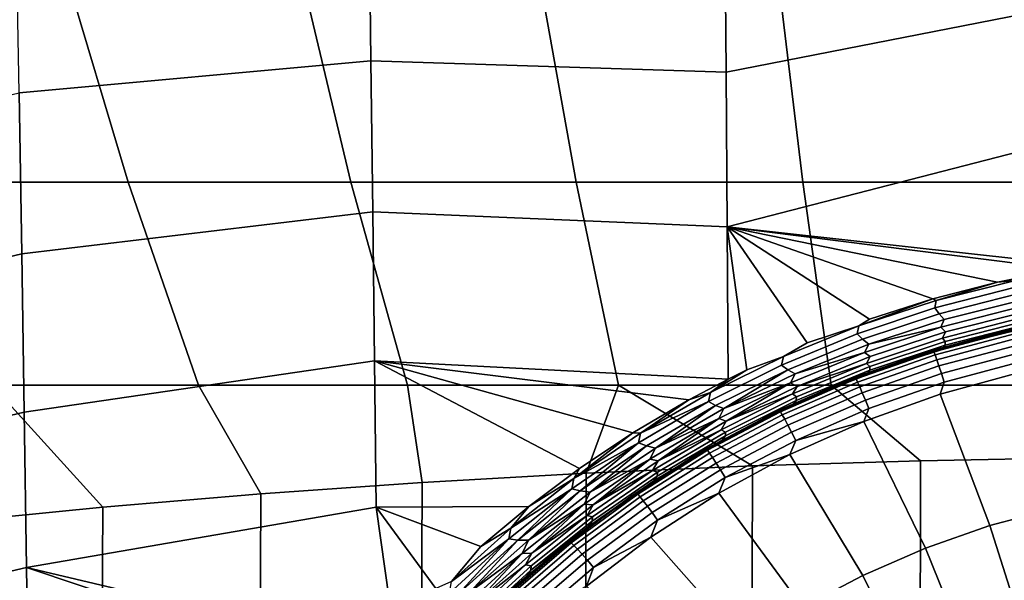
# Model space of a CAD drawing. Header units: metres. Extents: x -109 to 109, y -100 to 58.
# Tile 211 of 642: x -4.59 to -0.94, y -86.24 to -84.17. Entities that reach past the tile are written whole.
import ezdxf

# ---------------------------------------------------------------- set-up
doc = ezdxf.new("R2010")
doc.units = ezdxf.units.M
doc.layers.add('solid_21_062_100_XXX', color=7, linetype='CONTINUOUS')

msp = doc.modelspace()

# ---------------------------------------------------------------- linework, layer by layer
at = {"layer": 'solid_21_062_100_XXX'}
for points in [[(-1.974882, -84.361374, -20.568651), (-1.979138, -83.782051, -20.482534), (-0.655158, -83.608963, -20.532084), (-0.65396, -84.103844, -20.59395)], [(-4.594906, -84.437965, -20.24519), (-4.6054, -83.834175, -20.147097), (-3.297933, -83.753914, -20.342186), (-3.290915, -84.319221, -20.425865)], [(-3.297933, -83.753914, -20.342186), (-1.979138, -83.782051, -20.482534), (-1.974882, -84.361374, -20.568651), (-3.290915, -84.319221, -20.425865)], [(-5.007812, -84.768936, 21.236891), (-4.19126, -84.768936, 21.459772), (-4.429405, -83.969498, 22.470533), (-5.292468, -83.969498, 22.235577)], [(-4.19126, -84.768936, 21.459772), (-3.364872, -84.768936, 21.642849), (-3.555999, -83.969498, 22.663523), (-4.429405, -83.969498, 22.470533)], [(-3.364872, -84.768936, 21.642849), (-2.530588, -84.768936, 21.785688), (-2.67429, -83.969498, 22.814096), (-3.555999, -83.969498, 22.663523)], [(-2.530588, -84.768936, 21.785688), (-1.690365, -84.768936, 21.887957), (-1.786337, -83.969498, 22.9219), (-2.67429, -83.969498, 22.814096)], [(-1.690365, -84.768936, 21.887957), (-0.846175, -84.768936, 21.949413), (-0.894212, -83.969498, 22.986683), (-1.786337, -83.969498, 22.9219)], [(-1.970765, -84.934601, -20.688328), (-1.974882, -84.361374, -20.568651), (-0.65396, -84.103844, -20.59395), (-0.652789, -84.595016, -20.680397)], [(-4.585, -85.034309, -20.378773), (-4.594906, -84.437965, -20.24519), (-3.290915, -84.319221, -20.425865), (-3.284184, -84.878662, -20.541149)], [(-3.290915, -84.319221, -20.425865), (-1.974882, -84.361374, -20.568651), (-1.970765, -84.934601, -20.688328), (-3.284184, -84.878662, -20.541149)], [(-5.868471, -85.340858, -20.196621), (-5.88061, -84.746056, -20.04175), (-4.594906, -84.437965, -20.24519), (-4.585, -85.034309, -20.378773)], [(-1.970765, -84.934601, -20.688328), (-0.652789, -84.595016, -20.680397), (-0.651642, -85.079834, -20.790846)], [(-5.007812, -84.768936, 21.236891), (-4.696131, -85.521469, 20.210295), (-3.930369, -85.521469, 20.419111), (-4.19126, -84.768936, 21.459772)], [(-4.19126, -84.768936, 21.459772), (-3.930369, -85.521469, 20.419111), (-3.155401, -85.521469, 20.590633), (-3.364872, -84.768936, 21.642849)], [(-3.364872, -84.768936, 21.642849), (-3.155401, -85.521469, 20.590633), (-2.373041, -85.521469, 20.724459), (-2.530588, -84.768936, 21.785688)], [(-2.530588, -84.768936, 21.785688), (-2.373041, -85.521469, 20.724459), (-1.585122, -85.521469, 20.820271), (-1.690365, -84.768936, 21.887957)], [(-1.690365, -84.768936, 21.887957), (-1.585122, -85.521469, 20.820271), (-0.79349, -85.521469, 20.87785), (-0.846175, -84.768936, 21.949413)], [(-4.575666, -85.62114, -20.547245), (-4.585, -85.034309, -20.378773), (-3.284184, -84.878662, -20.541149), (-3.277738, -85.430481, -20.687616)], [(-3.284184, -84.878662, -20.541149), (-1.970765, -84.934601, -20.688328), (-1.967607, -85.498611, -20.840717), (-3.277738, -85.430481, -20.687616)], [(-1.970765, -84.934601, -20.688328), (-0.651642, -85.079834, -20.790846), (-0.727132, -85.091858, -20.791908)], [(-0.969061, -85.139656, -20.796349), (-1.970765, -84.934601, -20.688328), (-0.727132, -85.091858, -20.791908)], [(-1.89741, -85.463997, -20.835587), (-1.967607, -85.498611, -20.840717), (-1.970765, -84.934601, -20.688328)], [(-1.762148, -85.415184, -20.83017), (-1.89741, -85.463997, -20.835587), (-1.970765, -84.934601, -20.688328), (-1.673877, -85.363892, -20.82177)], [(-1.482938, -85.30117, -20.815212), (-1.673877, -85.363892, -20.82177), (-1.970765, -84.934601, -20.688328), (-1.443783, -85.276077, -20.810909)], [(-1.208401, -85.201172, -20.802568), (-1.443783, -85.276077, -20.810909), (-1.970765, -84.934601, -20.688328)], [(-0.969061, -85.139656, -20.796349), (-1.208401, -85.201172, -20.802568), (-1.970765, -84.934601, -20.688328)], [(-5.857217, -85.924721, -20.385584), (-5.868471, -85.340858, -20.196621), (-4.585, -85.034309, -20.378773), (-4.575666, -85.62114, -20.547245)], [(-0.902597, -85.132759, -20.796717), (-0.969061, -85.139656, -20.796349), (-0.727132, -85.091858, -20.791908)], [(-1.195935, -85.206833, -20.8043), (-1.208401, -85.201172, -20.802568), (-0.969061, -85.139656, -20.796349)], [(-1.201296, -85.234894, -20.807688), (-1.195935, -85.206833, -20.8043), (-0.902597, -85.132759, -20.796717), (-0.906772, -85.159683, -20.799936)], [(-0.894486, -85.183189, -20.798441), (-1.185143, -85.256813, -20.806019), (-1.201296, -85.234894, -20.807688), (-0.906772, -85.159683, -20.799936)], [(-0.902597, -85.132759, -20.796717), (-1.195935, -85.206833, -20.8043), (-0.969061, -85.139656, -20.796349)], [(-1.482938, -85.30117, -20.815212), (-1.443783, -85.276077, -20.810909), (-1.208401, -85.201172, -20.802568)], [(-1.195935, -85.206833, -20.8043), (-1.482938, -85.30117, -20.815212), (-1.208401, -85.201172, -20.802568)], [(-0.880132, -85.20565, -20.792568), (-1.166296, -85.277344, -20.799931), (-1.185143, -85.256813, -20.806019), (-0.894486, -85.183189, -20.798441)], [(-1.489316, -85.330658, -20.818861), (-1.482938, -85.30117, -20.815212), (-1.195935, -85.206833, -20.8043), (-1.201296, -85.234894, -20.807688)], [(-1.185143, -85.256813, -20.806019), (-1.469485, -85.350571, -20.816936), (-1.489316, -85.330658, -20.818861), (-1.201296, -85.234894, -20.807688)], [(-1.178625, -85.305534, -20.790651), (-1.166296, -85.277344, -20.799931), (-0.880132, -85.20565, -20.792568), (-0.889595, -85.231873, -20.783022)], [(-0.876533, -85.251167, -20.769115), (-1.161505, -85.323051, -20.776541), (-1.178625, -85.305534, -20.790651), (-0.889595, -85.231873, -20.783022)], [(-1.166296, -85.277344, -20.799931), (-1.446386, -85.368675, -20.810526), (-1.469485, -85.350571, -20.816936), (-1.185143, -85.256813, -20.806019)], [(-1.173315, -85.346245, -20.759855), (-1.161505, -85.323051, -20.776541), (-0.876533, -85.251167, -20.769115), (-0.885568, -85.272537, -20.752186)], [(-0.87765, -85.286949, -20.731905), (-1.162967, -85.359612, -20.739456), (-1.173315, -85.346245, -20.759855), (-0.885568, -85.272537, -20.752186)], [(-1.769336, -85.446373, -20.8342), (-1.762148, -85.415184, -20.83017), (-1.482938, -85.30117, -20.815212), (-1.489316, -85.330658, -20.818861)], [(-1.482938, -85.30117, -20.815212), (-1.762148, -85.415184, -20.83017), (-1.673877, -85.363892, -20.82177)], [(-1.178625, -85.305534, -20.790651), (-1.461339, -85.399353, -20.801662), (-1.446386, -85.368675, -20.810526)], [(-1.161505, -85.323051, -20.776541), (-1.440406, -85.414627, -20.787247), (-1.461339, -85.399353, -20.801662), (-1.178625, -85.305534, -20.790651)], [(-1.178625, -85.305534, -20.790651), (-1.446386, -85.368675, -20.810526), (-1.166296, -85.277344, -20.799931)], [(-0.911625, -85.311691, -20.814907), (-1.207555, -85.390793, -20.820396), (-1.216372, -85.393204, -20.776806), (-0.918363, -85.312988, -20.771238)], [(-0.909506, -85.317993, -20.858215), (-1.204748, -85.396912, -20.863691), (-1.207555, -85.390793, -20.820396), (-0.911625, -85.311691, -20.814907)], [(-0.877916, -85.2994, -20.709393), (-0.883182, -85.30883, -20.685238), (-1.170285, -85.382759, -20.692965), (-1.163345, -85.372314, -20.716984)], [(-1.170285, -85.382759, -20.692965), (-0.883182, -85.30883, -20.685238), (-1.127492, -85.374199, -20.667715)], [(-1.163345, -85.372314, -20.716984), (-1.162967, -85.359612, -20.739456), (-0.87765, -85.286949, -20.731905), (-0.877916, -85.2994, -20.709393)], [(-0.883182, -85.30883, -20.685238), (-0.857458, -85.307175, -20.659834), (-1.127492, -85.374199, -20.667715)], [(-0.918363, -85.312988, -20.771238), (-1.127492, -85.374199, -20.667715), (-0.857458, -85.307175, -20.659834)], [(-1.469485, -85.350571, -20.816936), (-1.746059, -85.46389, -20.831917), (-1.769336, -85.446373, -20.8342), (-1.489316, -85.330658, -20.818861)], [(-1.454787, -85.44014, -20.770947), (-1.440406, -85.414627, -20.787247), (-1.161505, -85.323051, -20.776541), (-1.173315, -85.346245, -20.759855)], [(-1.162967, -85.359612, -20.739456), (-1.442179, -85.452209, -20.75037), (-1.454787, -85.44014, -20.770947), (-1.173315, -85.346245, -20.759855)], [(-0.918363, -85.312988, -20.771238), (-1.216372, -85.393204, -20.776806), (-1.127492, -85.374199, -20.667715)], [(-1.204748, -85.396912, -20.863691), (-0.909506, -85.317993, -20.858215), (-0.906023, -85.330383, -20.900097), (-1.200134, -85.409004, -20.905552)], [(-1.200134, -85.409004, -20.905552), (-0.906023, -85.330383, -20.900097), (-0.901251, -85.348595, -20.939659), (-1.193813, -85.426804, -20.945087)], [(-1.193813, -85.426804, -20.945087), (-0.901251, -85.348595, -20.939659), (-0.895291, -85.372246, -20.976061), (-1.185919, -85.449928, -20.981451)], [(-1.446386, -85.368675, -20.810526), (-1.719002, -85.479088, -20.825056), (-1.746059, -85.46389, -20.831917), (-1.469485, -85.350571, -20.816936)], [(-1.461339, -85.399353, -20.801662), (-1.719002, -85.479088, -20.825056), (-1.446386, -85.368675, -20.810526)], [(-1.163345, -85.372314, -20.716984), (-1.170285, -85.382759, -20.692965), (-1.451225, -85.477013, -20.704159), (-1.442684, -85.465248, -20.727968)], [(-1.451225, -85.477013, -20.704159), (-1.170285, -85.382759, -20.692965), (-1.386806, -85.457352, -20.676849)], [(-1.442684, -85.465248, -20.727968), (-1.442179, -85.452209, -20.75037), (-1.162967, -85.359612, -20.739456), (-1.163345, -85.372314, -20.716984)], [(-1.170285, -85.382759, -20.692965), (-1.127492, -85.374199, -20.667715), (-1.386806, -85.457352, -20.676849)], [(-1.216372, -85.393204, -20.776806), (-1.386806, -85.457352, -20.676849), (-1.127492, -85.374199, -20.667715)], [(-1.185919, -85.449928, -20.981451), (-0.895291, -85.372246, -20.976061), (-0.888271, -85.400818, -21.008522), (-1.17662, -85.477898, -21.01387)], [(-2.039886, -85.581276, -20.854572), (-2.032133, -85.548164, -20.849998), (-1.762148, -85.415184, -20.83017), (-1.769336, -85.446373, -20.8342)], [(-1.762148, -85.415184, -20.83017), (-2.032133, -85.548164, -20.849998), (-1.89741, -85.463997, -20.835587)], [(-1.461339, -85.399353, -20.801662), (-1.736279, -85.512749, -20.816797), (-1.719002, -85.479088, -20.825056)], [(-1.440406, -85.414627, -20.787247), (-1.71183, -85.525352, -20.801954), (-1.736279, -85.512749, -20.816797), (-1.461339, -85.399353, -20.801662)], [(-1.454787, -85.44014, -20.770947), (-1.71183, -85.525352, -20.801954), (-1.440406, -85.414627, -20.787247)], [(-1.207555, -85.390793, -20.820396), (-1.496732, -85.491737, -20.827404), (-1.507487, -85.495567, -20.783909), (-1.216372, -85.393204, -20.776806)], [(-1.216372, -85.393204, -20.776806), (-1.507487, -85.495567, -20.783909), (-1.386806, -85.457352, -20.676849)], [(-1.204748, -85.396912, -20.863691), (-1.493252, -85.497627, -20.870682), (-1.496732, -85.491737, -20.827404), (-1.207555, -85.390793, -20.820396)], [(-1.493252, -85.497627, -20.870682), (-1.204748, -85.396912, -20.863691), (-1.200134, -85.409004, -20.905552), (-1.487534, -85.509323, -20.912516)], [(-1.487534, -85.509323, -20.912516), (-1.200134, -85.409004, -20.905552), (-1.193813, -85.426804, -20.945087), (-1.479699, -85.526596, -20.952013)], [(-1.17662, -85.477898, -21.01387), (-0.888271, -85.400818, -21.008522), (-0.880341, -85.433716, -21.036352), (-1.166115, -85.510109, -21.041653)], [(-4.56689, -86.196419, -20.749891), (-4.575666, -85.62114, -20.547245), (-3.277738, -85.430481, -20.687616), (-3.271576, -85.972939, -20.864744)], [(-3.277738, -85.430481, -20.687616), (-1.967607, -85.498611, -20.840717), (-2.113179, -85.575523, -20.852779)], [(-2.320334, -85.697601, -20.873787), (-3.277738, -85.430481, -20.687616), (-2.113179, -85.575523, -20.852779)], [(-2.706113, -85.9701, -20.929049), (-3.271576, -85.972939, -20.864744), (-3.277738, -85.430481, -20.687616), (-2.518184, -85.829414, -20.899065)], [(-2.320334, -85.697601, -20.873787), (-2.518184, -85.829414, -20.899065), (-3.277738, -85.430481, -20.687616)], [(-1.746059, -85.46389, -20.831917), (-2.013435, -85.596031, -20.851803), (-2.039886, -85.581276, -20.854572), (-1.769336, -85.446373, -20.8342)], [(-1.454787, -85.44014, -20.770947), (-1.72853, -85.553665, -20.786213), (-1.71183, -85.525352, -20.801954)], [(-1.442179, -85.452209, -20.75037), (-1.713864, -85.564209, -20.765394), (-1.72853, -85.553665, -20.786213), (-1.454787, -85.44014, -20.770947)], [(-1.714508, -85.57769, -20.743097), (-1.713864, -85.564209, -20.765394), (-1.442179, -85.452209, -20.75037), (-1.442684, -85.465248, -20.727968)], [(-1.451225, -85.477013, -20.704159), (-1.386806, -85.457352, -20.676849), (-1.619006, -85.548264, -20.688961)], [(-1.507487, -85.495567, -20.783909), (-1.619006, -85.548264, -20.688961), (-1.386806, -85.457352, -20.676849)], [(-1.479699, -85.526596, -20.952013), (-1.193813, -85.426804, -20.945087), (-1.185919, -85.449928, -20.981451), (-1.469914, -85.549065, -20.988333)], [(-1.469914, -85.549065, -20.988333), (-1.185919, -85.449928, -20.981451), (-1.17662, -85.477898, -21.01387), (-1.458388, -85.576256, -21.020697)], [(-0.880341, -85.433716, -21.036352), (-0.892608, -85.474785, -21.059153), (-1.181987, -85.554115, -21.064659), (-1.166115, -85.510109, -21.041653)], [(-2.032133, -85.548164, -20.849998), (-1.967607, -85.498611, -20.840717), (-1.89741, -85.463997, -20.835587)], [(-1.982766, -85.607903, -20.844322), (-2.013435, -85.596031, -20.851803), (-1.746059, -85.46389, -20.831917)], [(-1.719002, -85.479088, -20.825056), (-1.982766, -85.607903, -20.844322), (-1.746059, -85.46389, -20.831917)], [(-1.736279, -85.512749, -20.816797), (-1.982766, -85.607903, -20.844322), (-1.719002, -85.479088, -20.825056)], [(-1.496732, -85.491737, -20.827404), (-1.777538, -85.61396, -20.835886), (-1.507487, -85.495567, -20.783909)], [(-1.493252, -85.497627, -20.870682), (-1.773406, -85.61956, -20.879145), (-1.777538, -85.61396, -20.835886), (-1.496732, -85.491737, -20.827404)], [(-1.442684, -85.465248, -20.727968), (-1.451225, -85.477013, -20.704159), (-1.724553, -85.591064, -20.719597), (-1.714508, -85.57769, -20.743097)], [(-1.724553, -85.591064, -20.719597), (-1.451225, -85.477013, -20.704159), (-1.619006, -85.548264, -20.688961)], [(-1.458388, -85.576256, -21.020697), (-1.17662, -85.477898, -21.01387), (-1.166115, -85.510109, -21.041653), (-1.445368, -85.60759, -21.04842)], [(-1.181987, -85.554115, -21.064659), (-0.892608, -85.474785, -21.059153), (-0.752622, -85.976036, -21.304392), (-0.996937, -86.041344, -21.308924)], [(-5.450892, -85.521469, 19.96467), (-4.857613, -86.029663, 19.335533), (-4.28472, -85.97319, 19.604744), (-4.696131, -85.521469, 20.210295)], [(-4.696131, -85.521469, 20.210295), (-4.28472, -85.97319, 19.604744), (-3.698817, -85.923927, 19.839102), (-3.930369, -85.521469, 20.419111)], [(-3.155401, -85.521469, 20.590633), (-3.930369, -85.521469, 20.419111), (-3.698817, -85.923927, 19.839102), (-3.101145, -85.88195, 20.038395)], [(-2.373041, -85.521469, 20.724459), (-3.155401, -85.521469, 20.590633), (-3.101145, -85.88195, 20.038395), (-2.493066, -85.847382, 20.202284)], [(-2.373041, -85.521469, 20.724459), (-2.493066, -85.847382, 20.202284), (-1.876362, -85.820343, 20.330307)], [(-2.373041, -85.521469, 20.724459), (-1.876362, -85.820343, 20.330307), (-1.254168, -85.80098, 20.421892), (-1.585122, -85.521469, 20.820271)], [(-2.032133, -85.548164, -20.849998), (-2.113179, -85.575523, -20.852779), (-1.967607, -85.498611, -20.840717)], [(-1.736279, -85.512749, -20.816797), (-2.00201, -85.644997, -20.83692), (-1.982766, -85.607903, -20.844322)], [(-1.97439, -85.654564, -20.821491), (-2.00201, -85.644997, -20.83692), (-1.736279, -85.512749, -20.816797)], [(-1.71183, -85.525352, -20.801954), (-1.97439, -85.654564, -20.821491), (-1.736279, -85.512749, -20.816797)], [(-1.72853, -85.553665, -20.786213), (-1.97439, -85.654564, -20.821491), (-1.71183, -85.525352, -20.801954)], [(-1.777538, -85.61396, -20.835886), (-1.790058, -85.619484, -20.792509), (-1.619006, -85.548264, -20.688961), (-1.507487, -85.495567, -20.783909)], [(-1.773406, -85.61956, -20.879145), (-1.493252, -85.497627, -20.870682), (-1.487534, -85.509323, -20.912516), (-1.766614, -85.630798, -20.920946)], [(-1.766614, -85.630798, -20.920946), (-1.487534, -85.509323, -20.912516), (-1.479699, -85.526596, -20.952013), (-1.757309, -85.647423, -20.9604)], [(-1.757309, -85.647423, -20.9604), (-1.479699, -85.526596, -20.952013), (-1.469914, -85.549065, -20.988333), (-1.745689, -85.669098, -20.996662)], [(-1.585122, -85.521469, 20.820271), (-1.254168, -85.80098, 20.421892), (-0.627986, -85.789337, 20.476929), (-0.79349, -85.521469, 20.87785)], [(-1.166115, -85.510109, -21.041653), (-1.181987, -85.554115, -21.064659), (-1.464429, -85.655312, -21.071682), (-1.445368, -85.60759, -21.04842)], [(-2.032133, -85.548164, -20.849998), (-2.291487, -85.699097, -20.875763), (-2.113179, -85.575523, -20.852779)], [(-2.039886, -85.581276, -20.854572), (-2.291487, -85.699097, -20.875763), (-2.032133, -85.548164, -20.849998)], [(-1.72853, -85.553665, -20.786213), (-1.9931, -85.686119, -20.806547), (-1.97439, -85.654564, -20.821491)], [(-1.713864, -85.564209, -20.765394), (-1.97661, -85.694946, -20.785397), (-1.9931, -85.686119, -20.806547), (-1.72853, -85.553665, -20.786213)], [(-1.977397, -85.708977, -20.763256), (-1.97661, -85.694946, -20.785397), (-1.713864, -85.564209, -20.765394), (-1.714508, -85.57769, -20.743097)], [(-1.724553, -85.591064, -20.719597), (-1.619006, -85.548264, -20.688961), (-1.832402, -85.646477, -20.704792)], [(-1.790058, -85.619484, -20.792509), (-1.832402, -85.646477, -20.704792), (-1.619006, -85.548264, -20.688961)], [(-1.745689, -85.669098, -20.996662), (-1.469914, -85.549065, -20.988333), (-1.458388, -85.576256, -21.020697), (-1.732001, -85.695343, -21.028963)], [(-1.464429, -85.655312, -21.071682), (-1.181987, -85.554115, -21.064659), (-0.996937, -86.041344, -21.308924), (-1.235676, -86.12468, -21.314707)], [(-2.291487, -85.699097, -20.875763), (-2.320334, -85.697601, -20.873787), (-2.113179, -85.575523, -20.852779)], [(-2.039886, -85.581276, -20.854572), (-2.299527, -85.734329, -20.88109), (-2.291487, -85.699097, -20.875763)], [(-2.013435, -85.596031, -20.851803), (-2.270215, -85.745995, -20.87767), (-2.299527, -85.734329, -20.88109), (-2.039886, -85.581276, -20.854572)], [(-2.236329, -85.75415, -20.869364), (-2.270215, -85.745995, -20.87767), (-2.013435, -85.596031, -20.851803)], [(-1.982766, -85.607903, -20.844322), (-2.236329, -85.75415, -20.869364), (-2.013435, -85.596031, -20.851803)], [(-1.714508, -85.57769, -20.743097), (-1.724553, -85.591064, -20.719597), (-1.988817, -85.724251, -20.7402), (-1.977397, -85.708977, -20.763256)], [(-1.988817, -85.724251, -20.7402), (-1.724553, -85.591064, -20.719597), (-1.832402, -85.646477, -20.704792)], [(-1.732001, -85.695343, -21.028963), (-1.458388, -85.576256, -21.020697), (-1.445368, -85.60759, -21.04842), (-1.716538, -85.725616, -21.05661)], [(-5.846814, -86.495728, -20.607803), (-5.857217, -85.924721, -20.385584), (-4.575666, -85.62114, -20.547245), (-4.56689, -86.196419, -20.749891)], [(-2.00201, -85.644997, -20.83692), (-2.236329, -85.75415, -20.869364), (-1.982766, -85.607903, -20.844322)], [(-2.048404, -85.756775, -20.845798), (-2.062484, -85.764259, -20.802557), (-1.832402, -85.646477, -20.704792), (-1.790058, -85.619484, -20.792509)], [(-1.777538, -85.61396, -20.835886), (-2.048404, -85.756775, -20.845798), (-1.790058, -85.619484, -20.792509)], [(-1.773406, -85.61956, -20.879145), (-2.043641, -85.762039, -20.889032), (-2.048404, -85.756775, -20.845798), (-1.777538, -85.61396, -20.835886)], [(-2.043641, -85.762039, -20.889032), (-1.773406, -85.61956, -20.879145), (-1.766614, -85.630798, -20.920946), (-2.035815, -85.772728, -20.930798)], [(-2.035815, -85.772728, -20.930798), (-1.766614, -85.630798, -20.920946), (-1.757309, -85.647423, -20.9604), (-2.025093, -85.788612, -20.970198)], [(-1.716538, -85.725616, -21.05661), (-1.445368, -85.60759, -21.04842), (-1.464429, -85.655312, -21.071682)], [(-2.00201, -85.644997, -20.83692), (-2.257119, -85.79509, -20.86314), (-2.236329, -85.75415, -20.869364)], [(-2.226717, -85.801292, -20.84693), (-2.257119, -85.79509, -20.86314), (-2.00201, -85.644997, -20.83692)], [(-1.97439, -85.654564, -20.821491), (-2.226717, -85.801292, -20.84693), (-2.00201, -85.644997, -20.83692)], [(-1.9931, -85.686119, -20.806547), (-2.226717, -85.801292, -20.84693), (-1.97439, -85.654564, -20.821491)], [(-2.062484, -85.764259, -20.802557), (-2.039962, -85.756897, -20.720634), (-1.832402, -85.646477, -20.704792)], [(-1.988817, -85.724251, -20.7402), (-1.832402, -85.646477, -20.704792), (-2.039962, -85.756897, -20.720634)], [(-2.025093, -85.788612, -20.970198), (-1.757309, -85.647423, -20.9604), (-1.745689, -85.669098, -20.996662), (-2.011701, -85.809349, -21.006397)], [(-2.011701, -85.809349, -21.006397), (-1.745689, -85.669098, -20.996662), (-1.732001, -85.695343, -21.028963), (-1.995928, -85.834503, -21.03862)], [(-1.738275, -85.777779, -21.080181), (-1.464429, -85.655312, -21.071682), (-1.235676, -86.12468, -21.314707), (-1.467505, -86.225578, -21.321711)], [(-1.716538, -85.725616, -21.05661), (-1.464429, -85.655312, -21.071682), (-1.738275, -85.777779, -21.080181)], [(-2.538828, -85.866951, -20.908556), (-2.518184, -85.829414, -20.899065), (-2.320334, -85.697601, -20.873787)], [(-2.291487, -85.699097, -20.875763), (-2.538828, -85.866951, -20.908556), (-2.320334, -85.697601, -20.873787)], [(-2.299527, -85.734329, -20.88109), (-2.538828, -85.866951, -20.908556), (-2.291487, -85.699097, -20.875763)], [(-1.9931, -85.686119, -20.806547), (-2.24707, -85.836494, -20.833082), (-2.226717, -85.801292, -20.84693)], [(-1.97661, -85.694946, -20.785397), (-2.22901, -85.843452, -20.811491), (-2.24707, -85.836494, -20.833082), (-1.9931, -85.686119, -20.806547)], [(-1.977397, -85.708977, -20.763256), (-1.988817, -85.724251, -20.7402), (-2.242558, -85.875618, -20.767134), (-2.229928, -85.858154, -20.789577)], [(-2.229928, -85.858154, -20.789577), (-2.22901, -85.843452, -20.811491), (-1.97661, -85.694946, -20.785397), (-1.977397, -85.708977, -20.763256)], [(-1.995928, -85.834503, -21.03862), (-1.732001, -85.695343, -21.028963), (-1.716538, -85.725616, -21.05661), (-1.978108, -85.863525, -21.066181)], [(-2.299527, -85.734329, -20.88109), (-2.546839, -85.904457, -20.914875), (-2.538828, -85.866951, -20.908556)], [(-2.515019, -85.91275, -20.910622), (-2.546839, -85.904457, -20.914875), (-2.299527, -85.734329, -20.88109)], [(-2.270215, -85.745995, -20.87767), (-2.515019, -85.91275, -20.910622), (-2.299527, -85.734329, -20.88109)], [(-2.478356, -85.916855, -20.901247), (-2.515019, -85.91275, -20.910622), (-2.270215, -85.745995, -20.87767)], [(-2.236329, -85.75415, -20.869364), (-2.478356, -85.916855, -20.901247), (-2.270215, -85.745995, -20.87767)], [(-2.242558, -85.875618, -20.767134), (-1.988817, -85.724251, -20.7402), (-2.039962, -85.756897, -20.720634), (-2.231435, -85.872681, -20.740841)], [(-1.978108, -85.863525, -21.066181), (-1.716538, -85.725616, -21.05661), (-1.738275, -85.777779, -21.080181)], [(-2.257119, -85.79509, -20.86314), (-2.478356, -85.916855, -20.901247), (-2.236329, -85.75415, -20.869364)], [(-2.307813, -85.91938, -20.857082), (-2.323219, -85.92907, -20.813995), (-2.231435, -85.872681, -20.740841), (-2.062484, -85.764259, -20.802557)], [(-2.048404, -85.756775, -20.845798), (-2.307813, -85.91938, -20.857082), (-2.062484, -85.764259, -20.802557)], [(-2.043641, -85.762039, -20.889032), (-2.302448, -85.924271, -20.900291), (-2.307813, -85.91938, -20.857082), (-2.048404, -85.756775, -20.845798)], [(-2.302448, -85.924271, -20.900291), (-2.043641, -85.762039, -20.889032), (-2.035815, -85.772728, -20.930798), (-2.293631, -85.934341, -20.942013)], [(-2.293631, -85.934341, -20.942013), (-2.035815, -85.772728, -20.930798), (-2.025093, -85.788612, -20.970198), (-2.28155, -85.949371, -20.981356)], [(-2.062484, -85.764259, -20.802557), (-2.231435, -85.872681, -20.740841), (-2.039962, -85.756897, -20.720634)], [(-2.00192, -85.920799, -21.090107), (-1.738275, -85.777779, -21.080181), (-1.467505, -86.225578, -21.321711), (-1.691127, -86.343483, -21.329893)], [(-1.978108, -85.863525, -21.066181), (-1.738275, -85.777779, -21.080181), (-2.00192, -85.920799, -21.090107)], [(-2.257119, -85.79509, -20.86314), (-2.500211, -85.96199, -20.896582), (-2.478356, -85.916855, -20.901247)], [(-2.467456, -85.964554, -20.879362), (-2.500211, -85.96199, -20.896582), (-2.257119, -85.79509, -20.86314)], [(-2.495342, -86.674393, 20.202171), (-1.878824, -86.648201, 20.330301), (-1.876362, -85.820343, 20.330307), (-2.493066, -85.847382, 20.202284)], [(-2.226717, -85.801292, -20.84693), (-2.467456, -85.964554, -20.879362), (-2.257119, -85.79509, -20.86314)], [(-2.24707, -85.836494, -20.833082), (-2.467456, -85.964554, -20.879362), (-2.226717, -85.801292, -20.84693)], [(-2.28155, -85.949371, -20.981356), (-2.025093, -85.788612, -20.970198), (-2.011701, -85.809349, -21.006397), (-2.266464, -85.969048, -21.017481)], [(-2.266464, -85.969048, -21.017481), (-2.011701, -85.809349, -21.006397), (-1.995928, -85.834503, -21.03862), (-2.248692, -85.992943, -21.049618)], [(-1.878824, -86.648201, 20.330301), (-1.256027, -86.629425, 20.422104), (-1.254168, -85.80098, 20.421892), (-1.876362, -85.820343, 20.330307)], [(-1.256027, -86.629425, 20.422104), (-0.628685, -86.618118, 20.47732), (-0.627986, -85.789337, 20.476929), (-1.254168, -85.80098, 20.421892)], [(-3.104415, -86.707947, 20.037838), (-2.495342, -86.674393, 20.202171), (-2.493066, -85.847382, 20.202284), (-3.101145, -85.88195, 20.038395)], [(-2.538828, -85.866951, -20.908556), (-2.706113, -85.9701, -20.929049), (-2.518184, -85.829414, -20.899065)], [(-2.24707, -85.836494, -20.833082), (-2.489023, -86.003784, -20.866966), (-2.467456, -85.964554, -20.879362)], [(-2.22901, -85.843452, -20.811491), (-2.469668, -86.008759, -20.844818), (-2.489023, -86.003784, -20.866966), (-2.24707, -85.836494, -20.833082)], [(-2.229928, -85.858154, -20.789577), (-2.242558, -85.875618, -20.767134), (-2.48432, -86.044182, -20.801588), (-2.470688, -86.024254, -20.823214)], [(-2.470688, -86.024254, -20.823214), (-2.469668, -86.008759, -20.844818), (-2.22901, -85.843452, -20.811491), (-2.229928, -85.858154, -20.789577)], [(-2.248692, -85.992943, -21.049618), (-1.995928, -85.834503, -21.03862), (-1.978108, -85.863525, -21.066181), (-2.228616, -86.020554, -21.07708)], [(-3.703053, -86.748695, 19.837978), (-3.104415, -86.707947, 20.037838), (-3.101145, -85.88195, 20.038395), (-3.698817, -85.923927, 19.839102)], [(-2.538828, -85.866951, -20.908556), (-2.772811, -86.050621, -20.949448), (-2.706113, -85.9701, -20.929049)], [(-2.546839, -85.904457, -20.914875), (-2.772811, -86.050621, -20.949448), (-2.538828, -85.866951, -20.908556)], [(-2.48432, -86.044182, -20.801588), (-2.242558, -85.875618, -20.767134), (-2.429325, -86.007912, -20.76808)], [(-2.242558, -85.875618, -20.767134), (-2.231435, -85.872681, -20.740841), (-2.429325, -86.007912, -20.76808)], [(-2.323219, -85.92907, -20.813995), (-2.429325, -86.007912, -20.76808), (-2.231435, -85.872681, -20.740841)], [(-2.228616, -86.020554, -21.07708), (-1.978108, -85.863525, -21.066181), (-2.00192, -85.920799, -21.090107)], [(-4.289017, -86.796455, 19.603304), (-3.703053, -86.748695, 19.837978), (-3.698817, -85.923927, 19.839102), (-4.28472, -85.97319, 19.604744)], [(-2.546839, -85.904457, -20.914875), (-2.780458, -86.090515, -20.957033), (-2.772811, -86.050621, -20.949448)], [(-2.746511, -86.095192, -20.951738), (-2.780458, -86.090515, -20.957033), (-2.546839, -85.904457, -20.914875)], [(-2.515019, -85.91275, -20.910622), (-2.746511, -86.095192, -20.951738), (-2.546839, -85.904457, -20.914875)], [(-2.707548, -86.094971, -20.941032), (-2.746511, -86.095192, -20.951738), (-2.515019, -85.91275, -20.910622)], [(-2.478356, -85.916855, -20.901247), (-2.707548, -86.094971, -20.941032), (-2.515019, -85.91275, -20.910622)], [(-2.500211, -85.96199, -20.896582), (-2.707548, -86.094971, -20.941032), (-2.478356, -85.916855, -20.901247)], [(-2.554317, -86.100876, -20.869678), (-2.570784, -86.112976, -20.826759), (-2.429325, -86.007912, -20.76808), (-2.323219, -85.92907, -20.813995)], [(-2.307813, -85.91938, -20.857082), (-2.554317, -86.100876, -20.869678), (-2.323219, -85.92907, -20.813995)], [(-2.302448, -85.924271, -20.900291), (-2.548379, -86.105339, -20.912859), (-2.554317, -86.100876, -20.869678), (-2.307813, -85.91938, -20.857082)], [(-2.548379, -86.105339, -20.912859), (-2.302448, -85.924271, -20.900291), (-2.293631, -85.934341, -20.942013), (-2.53862, -86.114716, -20.954531)], [(-2.253817, -86.083534, -21.101402), (-2.00192, -85.920799, -21.090107), (-1.691127, -86.343483, -21.329893), (-1.905292, -86.47773, -21.339211)], [(-2.228616, -86.020554, -21.07708), (-2.00192, -85.920799, -21.090107), (-2.253817, -86.083534, -21.101402)], [(-2.500211, -85.96199, -20.896582), (-2.729937, -86.1446, -20.938353), (-2.707548, -86.094971, -20.941032)], [(-2.695288, -86.143311, -20.919876), (-2.729937, -86.1446, -20.938353), (-2.500211, -85.96199, -20.896582)], [(-2.467456, -85.964554, -20.879362), (-2.695288, -86.143311, -20.919876), (-2.500211, -85.96199, -20.896582)], [(-2.489023, -86.003784, -20.866966), (-2.695288, -86.143311, -20.919876), (-2.467456, -85.964554, -20.879362)], [(-2.53862, -86.114716, -20.954531), (-2.293631, -85.934341, -20.942013), (-2.28155, -85.949371, -20.981356), (-2.525249, -86.128799, -20.993809)], [(-2.525249, -86.128799, -20.993809), (-2.28155, -85.949371, -20.981356), (-2.266464, -85.969048, -21.017481), (-2.508551, -86.147285, -21.02985)], [(-2.508551, -86.147285, -21.02985), (-2.266464, -85.969048, -21.017481), (-2.248692, -85.992943, -21.049618), (-2.488881, -86.169785, -21.06189)], [(-4.836852, -86.848633, 19.346445), (-4.289017, -86.796455, 19.603304), (-4.28472, -85.97319, 19.604744), (-4.857613, -86.029663, 19.335533)], [(-4.56689, -86.196419, -20.749891), (-3.271576, -85.972939, -20.864744), (-3.206665, -86.436226, -21.050915), (-3.266983, -86.503647, -21.071463)], [(-2.706113, -85.9701, -20.929049), (-2.883656, -86.118713, -20.964121), (-3.271576, -85.972939, -20.864744)], [(-3.050545, -86.27433, -21.004623), (-3.206665, -86.436226, -21.050915), (-3.271576, -85.972939, -20.864744)], [(-2.99226, -86.248634, -20.999479), (-3.050545, -86.27433, -21.004623), (-3.271576, -85.972939, -20.864744), (-2.883656, -86.118713, -20.964121)], [(-2.772811, -86.050621, -20.949448), (-2.883656, -86.118713, -20.964121), (-2.706113, -85.9701, -20.929049)], [(-2.489023, -86.003784, -20.866966), (-2.717589, -86.186874, -20.909336), (-2.695288, -86.143311, -20.919876)], [(-2.469668, -86.008759, -20.844818), (-2.697222, -86.189796, -20.886499), (-2.717589, -86.186874, -20.909336), (-2.489023, -86.003784, -20.866966)], [(-2.488881, -86.169785, -21.06189), (-2.248692, -85.992943, -21.049618), (-2.228616, -86.020554, -21.07708), (-2.46666, -86.195816, -21.089245)], [(-0.630902, -86.495651, -21.519882), (-0.835705, -86.550392, -21.523682), (-0.996937, -86.041344, -21.308924), (-0.752622, -85.976036, -21.304392)], [(-2.698294, -86.206223, -20.865309), (-2.697222, -86.189796, -20.886499), (-2.469668, -86.008759, -20.844818), (-2.470688, -86.024254, -20.823214)], [(-2.470688, -86.024254, -20.823214), (-2.48432, -86.044182, -20.801588), (-2.698294, -86.206223, -20.865309)], [(-2.48432, -86.044182, -20.801588), (-2.429325, -86.007912, -20.76808), (-2.621331, -86.156197, -20.801218)], [(-2.570784, -86.112976, -20.826759), (-2.621331, -86.156197, -20.801218), (-2.429325, -86.007912, -20.76808)], [(-2.46666, -86.195816, -21.089245), (-2.228616, -86.020554, -21.07708), (-2.253817, -86.083534, -21.101402)], [(-0.835705, -86.550392, -21.523682), (-1.035833, -86.620255, -21.52853), (-1.235676, -86.12468, -21.314707), (-0.996937, -86.041344, -21.308924)], [(-2.772811, -86.050621, -20.949448), (-2.99226, -86.248634, -20.999479), (-2.883656, -86.118713, -20.964121)], [(-2.780458, -86.090515, -20.957033), (-2.99226, -86.248634, -20.999479), (-2.772811, -86.050621, -20.949448)], [(-2.712681, -86.228859, -20.844736), (-2.48432, -86.044182, -20.801588), (-2.621331, -86.156197, -20.801218)], [(-2.698294, -86.206223, -20.865309), (-2.48432, -86.044182, -20.801588), (-2.712681, -86.228859, -20.844736)], [(-2.780458, -86.090515, -20.957033), (-2.999189, -86.290947, -21.008635), (-2.99226, -86.248634, -20.999479)], [(-2.963519, -86.291824, -21.002071), (-2.999189, -86.290947, -21.008635), (-2.780458, -86.090515, -20.957033)], [(-2.746511, -86.095192, -20.951738), (-2.963519, -86.291824, -21.002071), (-2.780458, -86.090515, -20.957033)], [(-2.922756, -86.287102, -20.989738), (-2.963519, -86.291824, -21.002071), (-2.746511, -86.095192, -20.951738)], [(-2.707548, -86.094971, -20.941032), (-2.922756, -86.287102, -20.989738), (-2.746511, -86.095192, -20.951738)], [(-2.729937, -86.1446, -20.938353), (-2.922756, -86.287102, -20.989738), (-2.707548, -86.094971, -20.941032)], [(-2.786536, -86.300232, -20.883516), (-2.80382, -86.31498, -20.84078), (-2.621331, -86.156197, -20.801218), (-2.570784, -86.112976, -20.826759)], [(-2.554317, -86.100876, -20.869678), (-2.786536, -86.300232, -20.883516), (-2.570784, -86.112976, -20.826759)], [(-2.548379, -86.105339, -20.912859), (-2.780058, -86.304237, -20.926662), (-2.786536, -86.300232, -20.883516), (-2.554317, -86.100876, -20.869678)], [(-2.780058, -86.304237, -20.926662), (-2.548379, -86.105339, -20.912859), (-2.53862, -86.114716, -20.954531), (-2.769412, -86.312851, -20.968283)], [(-2.769412, -86.312851, -20.968283), (-2.53862, -86.114716, -20.954531), (-2.525249, -86.128799, -20.993809), (-2.754826, -86.32589, -21.007486)], [(-2.492488, -86.26503, -21.113998), (-2.253817, -86.083534, -21.101402), (-1.905292, -86.47773, -21.339211), (-2.108801, -86.627571, -21.349609)], [(-2.46666, -86.195816, -21.089245), (-2.253817, -86.083534, -21.101402), (-2.492488, -86.26503, -21.113998)], [(-2.729937, -86.1446, -20.938353), (-2.945109, -86.341393, -20.989525), (-2.922756, -86.287102, -20.989738)], [(-2.909039, -86.336136, -20.969517), (-2.945109, -86.341393, -20.989525), (-2.729937, -86.1446, -20.938353)], [(-2.695288, -86.143311, -20.919876), (-2.909039, -86.336136, -20.969517), (-2.729937, -86.1446, -20.938353)], [(-2.717589, -86.186874, -20.909336), (-2.909039, -86.336136, -20.969517), (-2.695288, -86.143311, -20.919876)], [(-2.754826, -86.32589, -21.007486), (-2.525249, -86.128799, -20.993809), (-2.508551, -86.147285, -21.02985), (-2.736609, -86.343071, -21.04344)], [(-2.736609, -86.343071, -21.04344), (-2.508551, -86.147285, -21.02985), (-2.488881, -86.169785, -21.06189), (-2.715151, -86.364037, -21.075373)], [(-1.035833, -86.620255, -21.52853), (-1.230169, -86.704842, -21.534401), (-1.467505, -86.225578, -21.321711), (-1.235676, -86.12468, -21.314707)], [(-2.717589, -86.186874, -20.909336), (-2.931546, -86.384247, -20.961287), (-2.909039, -86.336136, -20.969517)], [(-2.697222, -86.189796, -20.886499), (-2.91045, -86.385101, -20.93762), (-2.931546, -86.384247, -20.961287), (-2.717589, -86.186874, -20.909336)], [(-2.712681, -86.228859, -20.844736), (-2.621331, -86.156197, -20.801218), (-2.80382, -86.31498, -20.84078)], [(-2.715151, -86.364037, -21.075373), (-2.488881, -86.169785, -21.06189), (-2.46666, -86.195816, -21.089245), (-2.69091, -86.388336, -21.102606)], [(-5.837224, -87.052002, -20.862335), (-5.846814, -86.495728, -20.607803), (-4.56689, -86.196419, -20.749891), (-4.558657, -86.758179, -20.985874)], [(-4.56689, -86.196419, -20.749891), (-3.266983, -86.503647, -21.071463), (-3.351871, -86.603729, -21.103352)], [(-3.486122, -86.776115, -21.162216), (-4.558657, -86.758179, -20.985874), (-4.56689, -86.196419, -20.749891), (-3.351871, -86.603729, -21.103352)], [(-2.911497, -86.402557, -20.916956), (-2.91045, -86.385101, -20.93762), (-2.697222, -86.189796, -20.886499), (-2.698294, -86.206223, -20.865309)], [(-2.698294, -86.206223, -20.865309), (-2.712681, -86.228859, -20.844736), (-2.911497, -86.402557, -20.916956)], [(-2.69091, -86.388336, -21.102606), (-2.46666, -86.195816, -21.089245), (-2.492488, -86.26503, -21.113998)], [(-2.926349, -86.428116, -20.897703), (-2.712681, -86.228859, -20.844736), (-2.80382, -86.31498, -20.84078)], [(-2.911497, -86.402557, -20.916956), (-2.712681, -86.228859, -20.844736), (-2.926349, -86.428116, -20.897703)], [(-1.230169, -86.704842, -21.534401), (-1.417625, -86.803673, -21.54126), (-1.691127, -86.343483, -21.329893), (-1.467505, -86.225578, -21.321711)]]:
    msp.add_3dface(points, dxfattribs=at)

doc.saveas('drawing.dxf')
